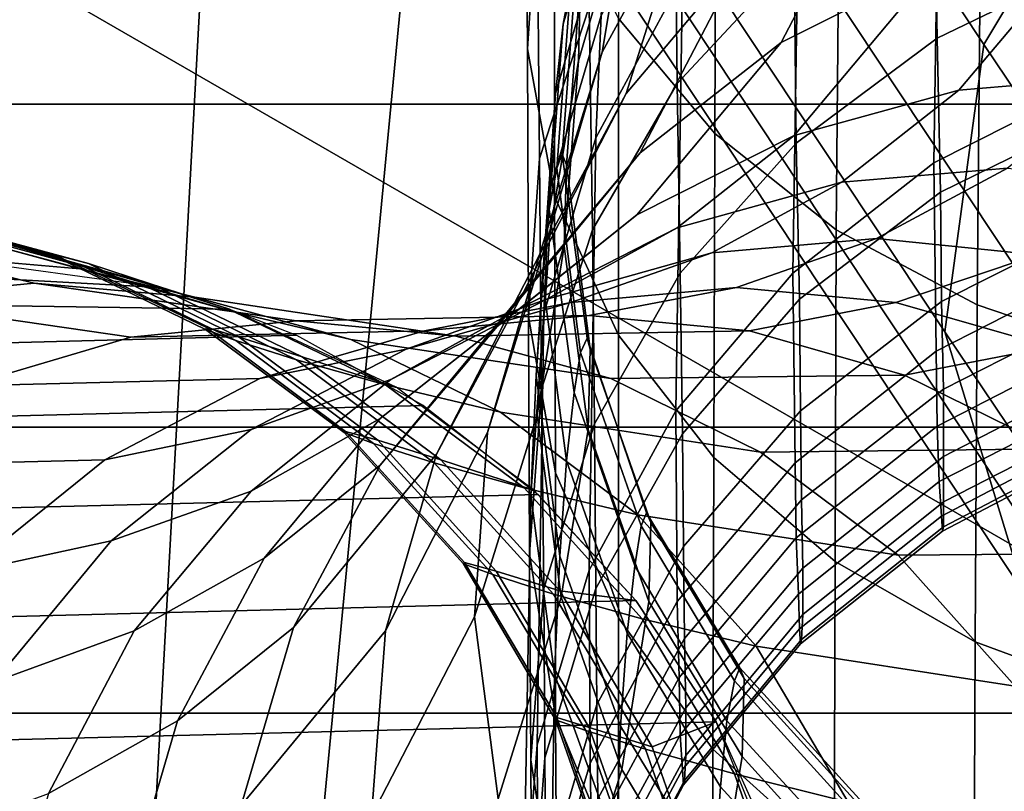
# Model space of a CAD drawing. Extents: x -43.1 to 43.1, y -41.3 to 41.3.
# Tile 413 of 656: x 0.0083 to 0.0992, y -0.3831 to -0.3119. Entities that reach past the tile are written whole.
import ezdxf

# ---------------------------------------------------------------- set-up
doc = ezdxf.new("R2010")
doc.units = 0
for name, color, linetype in [('CABLE', 18, 'CONTINUOUS'), ('CEILING_SUPPORT', 254, 'CONTINUOUS'), ('CLAMP', 254, 'CONTINUOUS'), ('METAL_BASE', 254, 'CONTINUOUS'), ('WIRE', 254, 'CONTINUOUS')]:
    doc.layers.add(name, color=color, linetype=linetype)

msp = doc.modelspace()

# ---------------------------------------------------------------- linework, layer by layer
at = {"layer": 'CABLE'}
for points in [[(0.1117, -0.2902, 28.2619), (-0.0432, -0.0568, 27.7165), (-0.0576, -0.0807, 27.7104), (0.0973, -0.3142, 28.2561)], [(0.2283, -0.3185, 28.219), (0.0731, -0.0846, 27.6725), (0.0658, -0.0606, 27.6847), (0.2209, -0.2943, 28.2308)], [(0.0973, -0.3142, 28.2561), (-0.0576, -0.0807, 27.7104), (-0.0614, -0.107, 27.7002), (0.0937, -0.3407, 28.2464)], [(0.2246, -0.345, 28.2093), (0.0693, -0.111, 27.6624), (0.0731, -0.0846, 27.6725), (0.2283, -0.3185, 28.219)], [(0.0937, -0.3407, 28.2464), (-0.0614, -0.107, 27.7002), (-0.0541, -0.1311, 27.688), (0.1011, -0.3649, 28.2347)], [(0.2103, -0.369, 28.2035), (0.0549, -0.1348, 27.6563), (0.0693, -0.111, 27.6624), (0.2246, -0.345, 28.2093)], [(0.1011, -0.3649, 28.2347), (-0.0541, -0.1311, 27.688), (-0.038, -0.1488, 27.6761), (0.1173, -0.3829, 28.2231)], [(0.1882, -0.3861, 28.2026), (0.0328, -0.1519, 27.6552), (0.0549, -0.1348, 27.6563), (0.2103, -0.369, 28.2035)], [(0.1173, -0.3829, 28.2231), (-0.038, -0.1488, 27.6761), (-0.0168, -0.1584, 27.6661), (0.1386, -0.3926, 28.2134)], [(0.1629, -0.3939, 28.2063), (0.0074, -0.1597, 27.6589), (0.0328, -0.1519, 27.6552), (0.1882, -0.3861, 28.2026)], [(0.1386, -0.3926, 28.2134), (-0.0168, -0.1584, 27.6661), (0.0074, -0.1597, 27.6589), (0.1629, -0.3939, 28.2063)], [(0.1427, -0.3364, 28.3805), (0.1117, -0.2902, 28.2619), (0.0973, -0.3142, 28.2561), (0.1285, -0.3605, 28.3751)], [(0.1285, -0.3605, 28.3751), (0.0973, -0.3142, 28.2561), (0.0937, -0.3407, 28.2464), (0.125, -0.3872, 28.3659)], [(0.125, -0.3872, 28.3659), (0.0937, -0.3407, 28.2464), (0.1011, -0.3649, 28.2347), (0.1326, -0.4117, 28.3548)]]:
    msp.add_3dface(points, dxfattribs=at)
at = {"layer": 'CEILING_SUPPORT'}
for points in [[(0.068, -0.0542, 101.9285), (0.7651, 0, 101.9285), (0.7651, -0.7651, 101.9285), (0, -0.7651, 101.9285)], [(0.068, -0.0542, 101.859), (0.7651, 0, 101.859), (0.7651, -0.7651, 101.859), (0, -0.7651, 101.859)], [(0, -0.7651, 101.9285), (0.0377, -0.0783, 101.9285), (0.068, -0.0542, 101.9285)], [(0.068, -0.0542, 101.859), (0, -0.7651, 101.859), (0.0377, -0.0783, 101.859)], [(0.0377, -0.0783, 101.9285), (0, -0.7651, 101.9285), (0, -0.0869, 101.9285)], [(0.0377, -0.0783, 101.859), (0, -0.7651, 101.859), (0, -0.0869, 101.859)]]:
    msp.add_3dface(points, dxfattribs=at)
at = {"layer": 'CLAMP'}
for points in [[(-0.6955, -0.2868, 93.9527), (3.3384, -0.2868, 93.9527), (3.3384, -0.3197, 93.9229), (-0.6955, -0.3197, 93.9229)], [(-0.6955, -0.3197, 93.2835), (3.3384, -0.3197, 93.2835), (3.3384, -0.2868, 93.2537), (-0.6955, -0.2868, 93.2537)], [(-0.6955, -0.3197, 93.9229), (3.3384, -0.3197, 93.9229), (3.3384, -0.3495, 93.89), (-0.6955, -0.3495, 93.89)], [(-0.6955, -0.3495, 93.3164), (3.3384, -0.3495, 93.3164), (3.3384, -0.3197, 93.2835), (-0.6955, -0.3197, 93.2835)], [(-0.6955, -0.3495, 93.89), (3.3384, -0.3495, 93.89), (3.3384, -0.3759, 93.8544), (-0.6955, -0.3759, 93.8544)], [(-0.6955, -0.3759, 93.352), (3.3384, -0.3759, 93.352), (3.3384, -0.3495, 93.3164), (-0.6955, -0.3495, 93.3164)], [(-0.6955, -0.3759, 93.8544), (3.3384, -0.3759, 93.8544), (3.3384, -0.3987, 93.8163), (-0.6955, -0.3987, 93.8163)], [(-0.6955, -0.3987, 93.3901), (3.3384, -0.3987, 93.3901), (3.3384, -0.3759, 93.352), (-0.6955, -0.3759, 93.352)]]:
    msp.add_3dface(points, dxfattribs=at)
at = {"layer": 'METAL_BASE'}
for points in [[(-1.669, 0.6609, 8.6989), (-0.8194, 1.6735, 8.6989), (0.4824, 1.903, 8.6989), (1.6271, -1.2421, 8.6989)], [(-0.9992, 1.3658, 8.6989), (-1.609, 0.3096, 8.6989), (-1.3972, -0.8914, 8.6989), (1.2928, 1.3658, 8.6989)], [(-1.3972, -0.8914, 8.6989), (-0.463, -1.6754, 8.6989), (0.7566, -1.6754, 8.6989), (1.2928, 1.3658, 8.6989)], [(-0.8992, 1.2466, 0.6411), (-1.4558, 0.2826, 0.6411), (-1.2625, -0.8137, 0.6411), (1.1929, 1.2466, 0.6411)], [(-1.2625, -0.8137, 0.6411), (-0.4098, -1.5292, 0.6411), (0.7034, -1.5292, 0.6411), (1.1929, 1.2466, 0.6411)], [(-0.8194, -1.6735, 8.6989), (-1.669, -0.6609, 8.6989), (-1.669, 0.6609, 8.6989), (1.6271, -1.2421, 8.6989)]]:
    msp.add_3dface(points, dxfattribs=at)
at = {"layer": 'WIRE'}
for points in [[(0.0552, -0.3146, 1.6173), (0.055, -0.2871, 1.5827), (0.056, -0.2742, 1.5941), (0.0561, -0.3008, 1.6276)], [(0.0933, -0.2851, 2.3753), (0.0927, -0.3251, 2.2134), (0.1072, -0.3178, 2.2116), (0.1078, -0.2777, 2.3735)], [(0.0725, -0.3224, 1.5517), (0.0726, -0.2893, 1.5166), (0.0637, -0.2795, 1.5268), (0.0636, -0.3118, 1.561)], [(0.0621, -0.3149, 2.9644), (0.0647, -0.2992, 2.8311), (0.0727, -0.2841, 2.8326), (0.0702, -0.3, 2.9667)], [(0.0803, -0.2953, 2.3777), (0.0797, -0.3353, 2.2159), (0.0927, -0.3251, 2.2134), (0.0933, -0.2851, 2.3753)], [(0.069, -0.3178, 1.7152), (0.0688, -0.2978, 1.6801), (0.0794, -0.2866, 1.6871), (0.0798, -0.3062, 1.7214)], [(0.0577, -0.3282, 1.6072), (0.0577, -0.2998, 1.5715), (0.055, -0.2871, 1.5827), (0.0552, -0.3146, 1.6173)], [(0.0563, -0.3247, 1.6631), (0.0561, -0.3008, 1.6276), (0.0607, -0.2874, 1.6375), (0.0609, -0.3107, 1.672)], [(0.0643, -0.3187, 3.0984), (0.0702, -0.3, 2.9667), (0.081, -0.2871, 2.9688), (0.0752, -0.3058, 3.1009)], [(0.0786, -0.314, 3.234), (0.0882, -0.2956, 3.1032), (0.1027, -0.2883, 3.1051), (0.0931, -0.3067, 3.2362)], [(0.0837, -0.3313, 1.5438), (0.084, -0.2974, 1.5081), (0.0726, -0.2893, 1.5166), (0.0725, -0.3224, 1.5517)], [(0.093, -0.3136, 1.7613), (0.0927, -0.2968, 1.7263), (0.1071, -0.29, 1.7299), (0.1075, -0.3066, 1.7643)], [(0.0599, -0.3157, 2.8295), (0.0601, -0.3081, 2.7195), (0.0649, -0.2916, 2.7201), (0.0647, -0.2992, 2.8311)], [(0.0592, -0.3085, 2.6085), (0.0585, -0.3123, 2.553), (0.0633, -0.2958, 2.5514), (0.064, -0.2919, 2.6077)], [(0.0585, -0.3123, 2.553), (0.0578, -0.3187, 2.4975), (0.0626, -0.3024, 2.4951), (0.0633, -0.2958, 2.5514)], [(0.0656, -0.3242, 3.2315), (0.0752, -0.3058, 3.1009), (0.0882, -0.2956, 3.1032), (0.0786, -0.314, 3.234)], [(0.0695, -0.308, 2.3806), (0.0689, -0.348, 2.2191), (0.0797, -0.3353, 2.2159), (0.0803, -0.2953, 2.3777)], [(0.062, -0.3115, 2.4393), (0.0615, -0.3228, 2.3839), (0.0695, -0.308, 2.3806), (0.07, -0.2966, 2.4364)], [(0.08, -0.3233, 1.7571), (0.0798, -0.3062, 1.7214), (0.0927, -0.2968, 1.7263), (0.093, -0.3136, 1.7613)], [(0.0612, -0.3313, 1.7081), (0.0609, -0.3107, 1.672), (0.0688, -0.2978, 1.6801), (0.069, -0.3178, 1.7152)], [(0.0967, -0.3382, 1.5377), (0.097, -0.3038, 1.5014), (0.084, -0.2974, 1.5081), (0.0837, -0.3313, 1.5438)], [(0.0573, -0.3313, 2.9621), (0.0599, -0.3157, 2.8295), (0.0647, -0.2992, 2.8311), (0.0621, -0.3149, 2.9644)], [(0.0636, -0.341, 1.5977), (0.0636, -0.3118, 1.561), (0.0577, -0.2998, 1.5715), (0.0577, -0.3282, 1.6072)], [(0.0563, -0.3336, 3.0958), (0.0621, -0.3149, 2.9644), (0.0702, -0.3, 2.9667), (0.0643, -0.3187, 3.0984)], [(0.0553, -0.3393, 1.654), (0.0552, -0.3146, 1.6173), (0.0561, -0.3008, 1.6276), (0.0563, -0.3247, 1.6631)], [(0.095, -0.3184, 3.3687), (0.1084, -0.3025, 3.2381), (0.1237, -0.3012, 3.2396), (0.1103, -0.3171, 3.3706)], [(0.0578, -0.3187, 2.4975), (0.0572, -0.3278, 2.4423), (0.062, -0.3115, 2.4393), (0.0626, -0.3024, 2.4951)], [(0.0798, -0.3226, 3.3665), (0.0931, -0.3067, 3.2362), (0.1084, -0.3025, 3.2381), (0.095, -0.3184, 3.3687)], [(0.1108, -0.343, 1.5334), (0.1111, -0.3081, 1.4968), (0.097, -0.3038, 1.5014), (0.0967, -0.3382, 1.5377)], [(0.0548, -0.3371, 3.2288), (0.0643, -0.3187, 3.0984), (0.0752, -0.3058, 3.1009), (0.0656, -0.3242, 3.2315)], [(0.0653, -0.3299, 3.3641), (0.0786, -0.314, 3.234), (0.0931, -0.3067, 3.2362), (0.0798, -0.3226, 3.3665)], [(0.0693, -0.3353, 1.7518), (0.069, -0.3178, 1.7152), (0.0798, -0.3062, 1.7214), (0.08, -0.3233, 1.7571)], [(0.0933, -0.3278, 1.7974), (0.093, -0.3136, 1.7613), (0.1075, -0.3066, 1.7643), (0.1078, -0.3207, 1.7999)], [(0.0584, -0.3243, 2.6642), (0.0579, -0.3256, 2.6094), (0.0592, -0.3085, 2.6085), (0.0597, -0.3072, 2.6641)], [(0.0588, -0.3253, 2.7189), (0.0584, -0.3243, 2.6642), (0.0597, -0.3072, 2.6641), (0.0601, -0.3081, 2.7195)], [(0.0579, -0.3256, 2.6094), (0.0572, -0.3294, 2.5546), (0.0585, -0.3123, 2.553), (0.0592, -0.3085, 2.6085)], [(0.0586, -0.3328, 2.8278), (0.0588, -0.3253, 2.7189), (0.0601, -0.3081, 2.7195), (0.0599, -0.3157, 2.8295)], [(0.0615, -0.3228, 2.3839), (0.0609, -0.3627, 2.2227), (0.0689, -0.348, 2.2191), (0.0695, -0.308, 2.3806)], [(0.0565, -0.346, 1.7004), (0.0563, -0.3247, 1.6631), (0.0609, -0.3107, 1.672), (0.0612, -0.3313, 1.7081)], [(0.0572, -0.3278, 2.4423), (0.0567, -0.339, 2.3876), (0.0615, -0.3228, 2.3839), (0.062, -0.3115, 2.4393)], [(0.0572, -0.3294, 2.5546), (0.0566, -0.3358, 2.4999), (0.0578, -0.3187, 2.4975), (0.0585, -0.3123, 2.553)], [(0.0724, -0.3523, 1.5892), (0.0725, -0.3224, 1.5517), (0.0636, -0.3118, 1.561), (0.0636, -0.341, 1.5977)], [(0.0524, -0.3402, 3.3615), (0.0656, -0.3242, 3.2315), (0.0786, -0.314, 3.234), (0.0653, -0.3299, 3.3641)], [(0.0803, -0.3377, 1.7939), (0.08, -0.3233, 1.7571), (0.093, -0.3136, 1.7613), (0.0933, -0.3278, 1.7974)], [(0.0515, -0.35, 3.0931), (0.0573, -0.3313, 2.9621), (0.0621, -0.3149, 2.9644), (0.0563, -0.3336, 3.0958)], [(0.0578, -0.3537, 1.6449), (0.0577, -0.3282, 1.6072), (0.0552, -0.3146, 1.6173), (0.0553, -0.3393, 1.654)], [(0.0561, -0.3484, 2.9597), (0.0586, -0.3328, 2.8278), (0.0599, -0.3157, 2.8295), (0.0573, -0.3313, 2.9621)], [(0.0614, -0.3492, 1.7457), (0.0612, -0.3313, 1.7081), (0.069, -0.3178, 1.7152), (0.0693, -0.3353, 1.7518)], [(0.0842, -0.3269, 3.4553), (0.095, -0.3184, 3.3687), (0.1103, -0.3171, 3.3706), (0.0995, -0.3256, 3.4574)], [(0.0927, -0.3251, 2.2134), (0.0929, -0.3425, 2.1363), (0.1074, -0.3351, 2.1349), (0.1072, -0.3178, 2.2116)], [(0.0468, -0.352, 3.2261), (0.0563, -0.3336, 3.0958), (0.0643, -0.3187, 3.0984), (0.0548, -0.3371, 3.2288)], [(0.0566, -0.3358, 2.4999), (0.056, -0.3447, 2.4455), (0.0572, -0.3278, 2.4423), (0.0578, -0.3187, 2.4975)], [(0.069, -0.3311, 3.4529), (0.0798, -0.3226, 3.3665), (0.095, -0.3184, 3.3687), (0.0842, -0.3269, 3.4553)], [(0.0934, -0.3379, 1.8289), (0.0933, -0.3278, 1.7974), (0.1078, -0.3207, 1.7999), (0.1079, -0.3306, 1.831)], [(0.0836, -0.3619, 1.582), (0.0837, -0.3313, 1.5438), (0.0725, -0.3224, 1.5517), (0.0724, -0.3523, 1.5892)], [(0.0546, -0.3385, 3.4504), (0.0653, -0.3299, 3.3641), (0.0798, -0.3226, 3.3665), (0.069, -0.3311, 3.4529)], [(0.0567, -0.339, 2.3876), (0.0561, -0.3788, 2.2267), (0.0609, -0.3627, 2.2227), (0.0615, -0.3228, 2.3839)], [(0.0695, -0.3501, 1.7895), (0.0693, -0.3353, 1.7518), (0.08, -0.3233, 1.7571), (0.0803, -0.3377, 1.7939)], [(0.0416, -0.353, 3.3589), (0.0548, -0.3371, 3.2288), (0.0656, -0.3242, 3.2315), (0.0524, -0.3402, 3.3615)], [(0.0607, -0.3413, 2.6642), (0.0601, -0.3426, 2.6101), (0.0579, -0.3256, 2.6094), (0.0584, -0.3243, 2.6642)], [(0.061, -0.3423, 2.7183), (0.0607, -0.3413, 2.6642), (0.0584, -0.3243, 2.6642), (0.0588, -0.3253, 2.7189)], [(0.0554, -0.3612, 1.6923), (0.0553, -0.3393, 1.654), (0.0563, -0.3247, 1.6631), (0.0565, -0.346, 1.7004)], [(0.0797, -0.3353, 2.2159), (0.0799, -0.3528, 2.1383), (0.0929, -0.3425, 2.1363), (0.0927, -0.3251, 2.2134)], [(0.0601, -0.3426, 2.6101), (0.0595, -0.3463, 2.5561), (0.0572, -0.3294, 2.5546), (0.0579, -0.3256, 2.6094)], [(0.0608, -0.3497, 2.8262), (0.061, -0.3423, 2.7183), (0.0588, -0.3253, 2.7189), (0.0586, -0.3328, 2.8278)], [(0.0722, -0.3334, 3.5415), (0.0842, -0.3269, 3.4553), (0.0995, -0.3256, 3.4574), (0.0874, -0.3321, 3.5438)], [(0.0874, -0.3321, 3.5438), (0.0995, -0.3256, 3.4574), (0.1143, -0.3271, 3.4592), (0.1022, -0.3336, 3.5458)], [(0.057, -0.3377, 3.539), (0.069, -0.3311, 3.4529), (0.0842, -0.3269, 3.4553), (0.0722, -0.3334, 3.5415)], [(0.056, -0.3447, 2.4455), (0.0555, -0.3558, 2.3913), (0.0567, -0.339, 2.3876), (0.0572, -0.3278, 2.4423)], [(0.0804, -0.348, 1.826), (0.0803, -0.3377, 1.7939), (0.0933, -0.3278, 1.7974), (0.0934, -0.3379, 1.8289)], [(0.0636, -0.3671, 1.6364), (0.0636, -0.341, 1.5977), (0.0577, -0.3282, 1.6072), (0.0578, -0.3537, 1.6449)], [(-0.0028, -0.3296, 4.5571), (-0.0029, -0.3297, 4.4586), (0.0115, -0.3337, 4.4588), (0.0116, -0.3336, 4.5568)], [(-0.0029, -0.3297, 4.4586), (-0.0001, -0.3308, 4.3602), (0.0143, -0.3347, 4.3609), (0.0115, -0.3337, 4.4588)], [(0.0002, -0.3305, 4.6556), (-0.0028, -0.3296, 4.5571), (0.0116, -0.3336, 4.5568), (0.0147, -0.3344, 4.6549)], [(0.0595, -0.3463, 2.5561), (0.0588, -0.3526, 2.5023), (0.0566, -0.3358, 2.4999), (0.0572, -0.3294, 2.5546)], [(0.0061, -0.3323, 4.754), (0.0002, -0.3305, 4.6556), (0.0147, -0.3344, 4.6549), (0.0205, -0.3363, 4.7528)], [(0.0416, -0.3487, 3.4478), (0.0524, -0.3402, 3.3615), (0.0653, -0.3299, 3.3641), (0.0546, -0.3385, 3.4504)], [(0.0936, -0.346, 1.861), (0.0934, -0.3379, 1.8289), (0.1079, -0.3306, 1.831), (0.1081, -0.3386, 1.8626)], [(-0.0118, -0.3348, 4.855), (-0.0088, -0.331, 4.7551), (0.0061, -0.3323, 4.754), (0.0213, -0.3366, 4.8515)], [(-0.0094, -0.3313, 4.261), (-0.001, -0.3336, 4.1629), (0.0139, -0.3349, 4.1644), (0.0055, -0.3326, 4.2621)], [(-0.0001, -0.3308, 4.3602), (0.0055, -0.3326, 4.2621), (0.02, -0.3365, 4.2632), (0.0143, -0.3347, 4.3609)], [(0.0426, -0.3451, 3.5365), (0.0546, -0.3385, 3.4504), (0.069, -0.3311, 3.4529), (0.057, -0.3377, 3.539)], [(0.0503, -0.367, 3.0906), (0.0561, -0.3484, 2.9597), (0.0573, -0.3313, 2.9621), (0.0515, -0.35, 3.0931)], [(0.0567, -0.3644, 1.739), (0.0565, -0.346, 1.7004), (0.0612, -0.3313, 1.7081), (0.0614, -0.3492, 1.7457)], [(0.0965, -0.3693, 1.5764), (0.0967, -0.3382, 1.5377), (0.0837, -0.3313, 1.5438), (0.0836, -0.3619, 1.582)], [(0.0213, -0.3366, 4.8515), (0.0061, -0.3323, 4.754), (0.0205, -0.3363, 4.7528), (0.0277, -0.3386, 4.8507)], [(0.0592, -0.338, 3.6275), (0.0722, -0.3334, 3.5415), (0.0874, -0.3321, 3.5438), (0.0745, -0.3366, 3.6299)], [(0.0745, -0.3366, 3.6299), (0.0874, -0.3321, 3.5438), (0.1022, -0.3336, 3.5458), (0.0892, -0.338, 3.632)], [(0.0055, -0.3326, 4.2621), (0.0139, -0.3349, 4.1644), (0.0282, -0.3389, 4.1659), (0.02, -0.3365, 4.2632)], [(0.044, -0.3423, 3.625), (0.057, -0.3377, 3.539), (0.0722, -0.3334, 3.5415), (0.0592, -0.338, 3.6275)], [(0.0583, -0.3652, 2.9575), (0.0608, -0.3497, 2.8262), (0.0586, -0.3328, 2.8278), (0.0561, -0.3484, 2.9597)], [(-0.0164, -0.3351, 4.1614), (-0.0056, -0.3377, 4.0634), (0.0097, -0.3362, 4.0653), (-0.001, -0.3336, 4.1629)], [(-0.0118, -0.3348, 4.855), (0.0213, -0.3366, 4.8515), (0.0015, -0.3339, 4.8536)], [(-0.001, -0.3336, 4.1629), (0.0097, -0.3362, 4.0653), (0.0245, -0.3375, 4.0671), (0.0139, -0.3349, 4.1644)], [(0.0116, -0.3336, 4.5568), (0.0115, -0.3337, 4.4588), (0.0255, -0.3405, 4.459), (0.0256, -0.3403, 4.5566)], [(0.0115, -0.3337, 4.4588), (0.0143, -0.3347, 4.3609), (0.0283, -0.3415, 4.3616), (0.0255, -0.3405, 4.459)], [(0.0147, -0.3344, 4.6549), (0.0116, -0.3336, 4.5568), (0.0256, -0.3403, 4.5566), (0.0286, -0.3412, 4.6541)], [(0.0421, -0.3683, 3.2235), (0.0515, -0.35, 3.0931), (0.0563, -0.3336, 3.0958), (0.0468, -0.352, 3.2261)], [(0.0892, -0.338, 3.632), (0.1022, -0.3336, 3.5458), (0.1165, -0.3377, 3.5476), (0.1035, -0.3421, 3.634)], [(0.0213, -0.3366, 4.8515), (0.0277, -0.3386, 4.8507), (-0.0249, -0.3378, 4.8562), (-0.0118, -0.3348, 4.855)], [(0.0139, -0.3349, 4.1644), (0.0245, -0.3375, 4.0671), (0.0389, -0.3414, 4.0689), (0.0282, -0.3389, 4.1659)], [(0.0143, -0.3347, 4.3609), (0.02, -0.3365, 4.2632), (0.0339, -0.3433, 4.2644), (0.0283, -0.3415, 4.3616)], [(0.0205, -0.3363, 4.7528), (0.0147, -0.3344, 4.6549), (0.0286, -0.3412, 4.6541), (0.0344, -0.343, 4.7516)], [(0.0929, -0.3425, 2.1363), (0.093, -0.3494, 2.0983), (0.1076, -0.3419, 2.0972), (0.1074, -0.3351, 2.1349)], [(0.0588, -0.3526, 2.5023), (0.0582, -0.3614, 2.4485), (0.056, -0.3447, 2.4455), (0.0566, -0.3358, 2.4999)], [(0.0615, -0.3644, 1.7845), (0.0614, -0.3492, 1.7457), (0.0693, -0.3353, 1.7518), (0.0695, -0.3501, 1.7895)], [(0.0689, -0.348, 2.2191), (0.069, -0.3656, 2.1408), (0.0799, -0.3528, 2.1383), (0.0797, -0.3353, 2.2159)], [(-0.0056, -0.3377, 4.0634), (0.0186, -0.3412, 3.8869), (0.0339, -0.3397, 3.8891), (0.0097, -0.3362, 4.0653)], [(0.0097, -0.3362, 4.0653), (0.0339, -0.3397, 3.8891), (0.0486, -0.3411, 3.8913), (0.0245, -0.3375, 4.0671)], [(0.02, -0.3365, 4.2632), (0.0282, -0.3389, 4.1659), (0.0421, -0.3456, 4.1674), (0.0339, -0.3433, 4.2644)], [(0.0277, -0.3386, 4.8507), (0.0205, -0.3363, 4.7528), (0.0344, -0.343, 4.7516), (0.0431, -0.3458, 4.8489)], [(0.0457, -0.3406, 3.7135), (0.0592, -0.338, 3.6275), (0.0745, -0.3366, 3.6299), (0.0609, -0.3392, 3.7159)], [(0.0609, -0.3392, 3.7159), (0.0745, -0.3366, 3.6299), (0.0892, -0.338, 3.632), (0.0757, -0.3406, 3.7182)], [(-0.0249, -0.3378, 4.8562), (0.0277, -0.3386, 4.8507), (0.0339, -0.341, 4.85), (-0.0372, -0.3429, 4.8573)], [(-0.0208, -0.3422, 4.0617), (0.0034, -0.3457, 3.8847), (0.0186, -0.3412, 3.8869), (-0.0056, -0.3377, 4.0634)], [(0.0245, -0.3375, 4.0671), (0.0486, -0.3411, 3.8913), (0.0629, -0.345, 3.8935), (0.0389, -0.3414, 4.0689)], [(0.0297, -0.3497, 3.6225), (0.0426, -0.3451, 3.5365), (0.057, -0.3377, 3.539), (0.044, -0.3423, 3.625)], [(0.0336, -0.368, 3.3564), (0.0468, -0.352, 3.2261), (0.0548, -0.3371, 3.2288), (0.0416, -0.353, 3.3589)], [(0.0696, -0.3605, 1.8224), (0.0695, -0.3501, 1.7895), (0.0803, -0.3377, 1.7939), (0.0804, -0.348, 1.826)], [(0.0805, -0.3562, 1.8587), (0.0804, -0.348, 1.826), (0.0934, -0.3379, 1.8289), (0.0936, -0.346, 1.861)], [(0.0297, -0.3554, 3.534), (0.0416, -0.3487, 3.4478), (0.0546, -0.3385, 3.4504), (0.0426, -0.3451, 3.5365)], [(0.0305, -0.345, 3.7111), (0.044, -0.3423, 3.625), (0.0592, -0.338, 3.6275), (0.0457, -0.3406, 3.7135)], [(0.0757, -0.3406, 3.7182), (0.0892, -0.338, 3.632), (0.1035, -0.3421, 3.634), (0.09, -0.3447, 3.7203)], [(0.0936, -0.3522, 1.8934), (0.0936, -0.346, 1.861), (0.1081, -0.3386, 1.8626), (0.1081, -0.3447, 1.8946)], [(0.1106, -0.3745, 1.5725), (0.1108, -0.343, 1.5334), (0.0967, -0.3382, 1.5377), (0.0965, -0.3693, 1.5764)], [(0.0186, -0.3412, 3.8869), (0.0457, -0.3406, 3.7135), (0.0609, -0.3392, 3.7159), (0.0339, -0.3397, 3.8891)], [(0.0282, -0.3389, 4.1659), (0.0389, -0.3414, 4.0689), (0.0527, -0.3481, 4.0708), (0.0421, -0.3456, 4.1674)], [(0.0339, -0.3397, 3.8891), (0.0609, -0.3392, 3.7159), (0.0757, -0.3406, 3.7182), (0.0486, -0.3411, 3.8913)], [(0.0555, -0.3558, 2.3913), (0.0548, -0.3955, 2.2308), (0.0561, -0.3788, 2.2267), (0.0567, -0.339, 2.3876)], [(0.0578, -0.3762, 1.6844), (0.0578, -0.3537, 1.6449), (0.0553, -0.3393, 1.654), (0.0554, -0.3612, 1.6923)], [(0.0034, -0.3457, 3.8847), (0.0305, -0.345, 3.7111), (0.0457, -0.3406, 3.7135), (0.0186, -0.3412, 3.8869)], [(0.0256, -0.3403, 4.5566), (0.0255, -0.3405, 4.459), (0.0383, -0.35, 4.4593), (0.0384, -0.3499, 4.5563)], [(0.0255, -0.3405, 4.459), (0.0283, -0.3415, 4.3616), (0.041, -0.351, 4.3623), (0.0383, -0.35, 4.4593)], [(0.0286, -0.3412, 4.6541), (0.0256, -0.3403, 4.5566), (0.0384, -0.3499, 4.5563), (0.0414, -0.3507, 4.6534)], [(0.0309, -0.3616, 3.4453), (0.0416, -0.353, 3.3589), (0.0524, -0.3402, 3.3615), (0.0416, -0.3487, 3.4478)], [(0.0486, -0.3411, 3.8913), (0.0757, -0.3406, 3.7182), (0.09, -0.3447, 3.7203), (0.0629, -0.345, 3.8935)], [(-0.0487, -0.3499, 4.8582), (-0.0372, -0.3429, 4.8573), (0.0339, -0.341, 4.85), (0.0456, -0.3475, 4.8486)], [(0.0283, -0.3415, 4.3616), (0.0339, -0.3433, 4.2644), (0.0466, -0.3528, 4.2655), (0.041, -0.351, 4.3623)], [(0.0344, -0.343, 4.7516), (0.0286, -0.3412, 4.6541), (0.0414, -0.3507, 4.6534), (0.0472, -0.3525, 4.7504)], [(0.0389, -0.3414, 4.0689), (0.0629, -0.345, 3.8935), (0.0767, -0.3518, 3.8956), (0.0527, -0.3481, 4.0708)], [(0.0662, -0.3574, 2.6642), (0.0657, -0.3586, 2.6108), (0.0601, -0.3426, 2.6101), (0.0607, -0.3413, 2.6642)], [(0.0666, -0.3583, 2.7177), (0.0662, -0.3574, 2.6642), (0.0607, -0.3413, 2.6642), (0.061, -0.3423, 2.7183)], [(0.0723, -0.3792, 1.6288), (0.0724, -0.3523, 1.5892), (0.0636, -0.341, 1.5977), (0.0636, -0.3671, 1.6364)], [(0.0162, -0.3525, 3.7087), (0.0297, -0.3497, 3.6225), (0.044, -0.3423, 3.625), (0.0305, -0.345, 3.7111)], [(0.0664, -0.3656, 2.8248), (0.0666, -0.3583, 2.7177), (0.061, -0.3423, 2.7183), (0.0608, -0.3497, 2.8262)], [(0.0799, -0.3528, 2.1383), (0.08, -0.3597, 2.0999), (0.093, -0.3494, 2.0983), (0.0929, -0.3425, 2.1363)], [(0.09, -0.3447, 3.7203), (0.1035, -0.3421, 3.634), (0.1173, -0.349, 3.6358), (0.1038, -0.3515, 3.7223)], [(0.093, -0.3494, 2.0983), (0.0932, -0.3545, 2.0607), (0.1077, -0.3471, 2.0598), (0.1076, -0.3419, 2.0972)], [(0.0339, -0.3433, 4.2644), (0.0421, -0.3456, 4.1674), (0.0549, -0.3551, 4.1689), (0.0466, -0.3528, 4.2655)], [(0.0431, -0.3458, 4.8489), (0.0344, -0.343, 4.7516), (0.0472, -0.3525, 4.7504), (0.0558, -0.3553, 4.8473)], [(0.0657, -0.3586, 2.6108), (0.0651, -0.3623, 2.5576), (0.0595, -0.3463, 2.5561), (0.0601, -0.3426, 2.6101)], [(-0.011, -0.3532, 3.8826), (0.0162, -0.3525, 3.7087), (0.0305, -0.345, 3.7111), (0.0034, -0.3457, 3.8847)], [(0.0168, -0.36, 3.6201), (0.0297, -0.3554, 3.534), (0.0426, -0.3451, 3.5365), (0.0297, -0.3497, 3.6225)], [(0.0582, -0.3614, 2.4485), (0.0577, -0.3723, 2.395), (0.0555, -0.3558, 2.3913), (0.056, -0.3447, 2.4455)], [(0.0629, -0.345, 3.8935), (0.09, -0.3447, 3.7203), (0.1038, -0.3515, 3.7223), (0.0767, -0.3518, 3.8956)], [(0.0936, -0.3564, 1.9262), (0.0936, -0.3522, 1.8934), (0.1081, -0.3447, 1.8946), (0.1082, -0.3489, 1.9269)], [(0.0421, -0.3456, 4.1674), (0.0527, -0.3481, 4.0708), (0.0654, -0.3576, 4.0725), (0.0549, -0.3551, 4.1689)], [(0.0555, -0.3802, 1.7321), (0.0554, -0.3612, 1.6923), (0.0565, -0.346, 1.7004), (0.0567, -0.3644, 1.739)], [(0.0806, -0.3625, 1.8917), (0.0805, -0.3562, 1.8587), (0.0936, -0.346, 1.861), (0.0936, -0.3522, 1.8934)], [(0.0651, -0.3623, 2.5576), (0.0644, -0.3685, 2.5044), (0.0588, -0.3526, 2.5023), (0.0595, -0.3463, 2.5561)], [(-0.0487, -0.3499, 4.8582), (0.0456, -0.3475, 4.8486), (0.0562, -0.3557, 4.8472), (-0.0588, -0.3586, 4.859)], [(0.0932, -0.3545, 2.0607), (0.0934, -0.3577, 2.0266), (0.1079, -0.3501, 2.0261), (0.1077, -0.3471, 2.0598)], [(0.0189, -0.3683, 3.5317), (0.0309, -0.3616, 3.4453), (0.0416, -0.3487, 3.4478), (0.0297, -0.3554, 3.534)], [(0.0525, -0.3838, 3.0883), (0.0583, -0.3652, 2.9575), (0.0561, -0.3484, 2.9597), (0.0503, -0.367, 3.0906)], [(0.0527, -0.3481, 4.0708), (0.0767, -0.3518, 3.8956), (0.0894, -0.3613, 3.8976), (0.0654, -0.3576, 4.0725)], [(0.0609, -0.3627, 2.2227), (0.061, -0.3805, 2.1438), (0.069, -0.3656, 2.1408), (0.0689, -0.348, 2.2191)], [(0.0697, -0.369, 1.8558), (0.0696, -0.3605, 1.8224), (0.0804, -0.348, 1.826), (0.0805, -0.3562, 1.8587)], [(0.0033, -0.3629, 3.7064), (0.0168, -0.36, 3.6201), (0.0297, -0.3497, 3.6225), (0.0162, -0.3525, 3.7087)], [(0.0568, -0.38, 1.7789), (0.0567, -0.3644, 1.739), (0.0614, -0.3492, 1.7457), (0.0615, -0.3644, 1.7845)], [(0.0639, -0.3811, 2.9555), (0.0664, -0.3656, 2.8248), (0.0608, -0.3497, 2.8262), (0.0583, -0.3652, 2.9575)], [(0.08, -0.3597, 2.0999), (0.0802, -0.3649, 2.0618), (0.0932, -0.3545, 2.0607), (0.093, -0.3494, 2.0983)], [(0.0936, -0.3587, 1.9593), (0.0936, -0.3564, 1.9262), (0.1082, -0.3489, 1.9269), (0.1081, -0.3511, 1.9597)], [(0.0384, -0.3499, 4.5563), (0.0383, -0.35, 4.4593), (0.0493, -0.3621, 4.4595), (0.0494, -0.362, 4.5561)], [(0.0383, -0.35, 4.4593), (0.041, -0.351, 4.3623), (0.052, -0.3631, 4.363), (0.0493, -0.3621, 4.4595)], [(0.0414, -0.3507, 4.6534), (0.0384, -0.3499, 4.5563), (0.0494, -0.362, 4.5561), (0.0523, -0.3628, 4.6527)], [(0.0408, -0.3854, 3.2211), (0.0503, -0.367, 3.0906), (0.0515, -0.35, 3.0931), (0.0421, -0.3683, 3.2235)], [(0.0616, -0.3751, 1.8182), (0.0615, -0.3644, 1.7845), (0.0695, -0.3501, 1.7895), (0.0696, -0.3605, 1.8224)], [(0.0934, -0.3577, 2.0266), (0.0935, -0.3591, 1.9928), (0.108, -0.3515, 1.9927), (0.1079, -0.3501, 2.0261)], [(0.041, -0.351, 4.3623), (0.0466, -0.3528, 4.2655), (0.0576, -0.3649, 4.2666), (0.052, -0.3631, 4.363)], [(0.0472, -0.3525, 4.7504), (0.0414, -0.3507, 4.6534), (0.0523, -0.3628, 4.6527), (0.0582, -0.3646, 4.7493)], [(0.0767, -0.3518, 3.8956), (0.1038, -0.3515, 3.7223), (0.1164, -0.3611, 3.7241), (0.0894, -0.3613, 3.8976)], [(0.0935, -0.3591, 1.9928), (0.0936, -0.3587, 1.9593), (0.1081, -0.3511, 1.9597), (0.108, -0.3515, 1.9927)], [(0.0288, -0.3844, 3.354), (0.0421, -0.3683, 3.2235), (0.0468, -0.352, 3.2261), (0.0336, -0.368, 3.3564)], [(0.0835, -0.3893, 1.6224), (0.0836, -0.3619, 1.582), (0.0724, -0.3523, 1.5892), (0.0723, -0.3792, 1.6288)], [(0.0806, -0.3668, 1.9251), (0.0806, -0.3625, 1.8917), (0.0936, -0.3522, 1.8934), (0.0936, -0.3564, 1.9262)], [(-0.0239, -0.3636, 3.8808), (0.0033, -0.3629, 3.7064), (0.0162, -0.3525, 3.7087), (-0.011, -0.3532, 3.8826)], [(0.0229, -0.3766, 3.443), (0.0336, -0.368, 3.3564), (0.0416, -0.353, 3.3589), (0.0309, -0.3616, 3.4453)], [(0.0466, -0.3528, 4.2655), (0.0549, -0.3551, 4.1689), (0.0658, -0.3672, 4.1703), (0.0576, -0.3649, 4.2666)], [(0.0558, -0.3553, 4.8473), (0.0472, -0.3525, 4.7504), (0.0582, -0.3646, 4.7493), (0.0652, -0.3655, 4.846)], [(0.0644, -0.3685, 2.5044), (0.0638, -0.3771, 2.4514), (0.0582, -0.3614, 2.4485), (0.0588, -0.3526, 2.5023)], [(0.069, -0.3656, 2.1408), (0.0692, -0.3726, 2.102), (0.08, -0.3597, 2.0999), (0.0799, -0.3528, 2.1383)], [(0.0636, -0.3903, 1.6769), (0.0636, -0.3671, 1.6364), (0.0578, -0.3537, 1.6449), (0.0578, -0.3762, 1.6844)], [(0.0549, -0.3551, 4.1689), (0.0654, -0.3576, 4.0725), (0.0763, -0.3697, 4.0742), (0.0658, -0.3672, 4.1703)], [(0.0802, -0.3649, 2.0618), (0.0803, -0.3681, 2.0272), (0.0934, -0.3577, 2.0266), (0.0932, -0.3545, 2.0607)], [(-0.0675, -0.3689, 4.8595), (-0.0588, -0.3586, 4.859), (0.0562, -0.3557, 4.8472), (0.0652, -0.3655, 4.846)], [(0.006, -0.373, 3.618), (0.0189, -0.3683, 3.5317), (0.0297, -0.3554, 3.534), (0.0168, -0.36, 3.6201)], [(0.0577, -0.3723, 2.395), (0.0571, -0.412, 2.2349), (0.0548, -0.3955, 2.2308), (0.0555, -0.3558, 2.3913)], [(0.0698, -0.3754, 1.8897), (0.0697, -0.369, 1.8558), (0.0805, -0.3562, 1.8587), (0.0806, -0.3625, 1.8917)], [(0.0805, -0.3691, 1.9589), (0.0806, -0.3668, 1.9251), (0.0936, -0.3564, 1.9262), (0.0936, -0.3587, 1.9593)], [(0.0654, -0.3576, 4.0725), (0.0894, -0.3613, 3.8976), (0.1002, -0.3734, 3.8994), (0.0763, -0.3697, 4.0742)], [(0.0748, -0.3717, 2.6642), (0.0743, -0.3729, 2.6114), (0.0657, -0.3586, 2.6108), (0.0662, -0.3574, 2.6642)], [(0.0752, -0.3727, 2.7171), (0.0748, -0.3717, 2.6642), (0.0662, -0.3574, 2.6642), (0.0666, -0.3583, 2.7177)], [(0.0803, -0.3681, 2.0272), (0.0804, -0.3695, 1.9929), (0.0935, -0.3591, 1.9928), (0.0934, -0.3577, 2.0266)], [(0.0743, -0.3729, 2.6114), (0.0736, -0.3766, 2.5588), (0.0651, -0.3623, 2.5576), (0.0657, -0.3586, 2.6108)], [(0.075, -0.3799, 2.8235), (0.0752, -0.3727, 2.7171), (0.0666, -0.3583, 2.7177), (0.0664, -0.3656, 2.8248)], [(0.0804, -0.3695, 1.9929), (0.0805, -0.3691, 1.9589), (0.0936, -0.3587, 1.9593), (0.0935, -0.3591, 1.9928)], [(0.0692, -0.3726, 2.102), (0.0693, -0.3779, 2.0633), (0.0802, -0.3649, 2.0618), (0.08, -0.3597, 2.0999)], [(-0.0075, -0.3759, 3.7045), (0.006, -0.373, 3.618), (0.0168, -0.36, 3.6201), (0.0033, -0.3629, 3.7064)], [(0.0617, -0.3838, 1.8525), (0.0616, -0.3751, 1.8182), (0.0696, -0.3605, 1.8224), (0.0697, -0.369, 1.8558)], [(0.0579, -0.3957, 1.7253), (0.0578, -0.3762, 1.6844), (0.0554, -0.3612, 1.6923), (0.0555, -0.3802, 1.7321)], [(0.0638, -0.3771, 2.4514), (0.0634, -0.388, 2.3984), (0.0577, -0.3723, 2.395), (0.0582, -0.3614, 2.4485)], [(0.0894, -0.3613, 3.8976), (0.1164, -0.3611, 3.7241), (0.1272, -0.3733, 3.7255), (0.1002, -0.3734, 3.8994)], [(0.011, -0.3833, 3.5296), (0.0229, -0.3766, 3.443), (0.0309, -0.3616, 3.4453), (0.0189, -0.3683, 3.5317)], [(0.0494, -0.362, 4.5561), (0.0493, -0.3621, 4.4595), (0.0578, -0.3765, 4.4597), (0.0579, -0.3763, 4.5559)], [(0.0493, -0.3621, 4.4595), (0.052, -0.3631, 4.363), (0.0606, -0.3775, 4.3636), (0.0578, -0.3765, 4.4597)], [(0.0523, -0.3628, 4.6527), (0.0494, -0.362, 4.5561), (0.0579, -0.3763, 4.5559), (0.0609, -0.3772, 4.6522)], [(0.0736, -0.3766, 2.5588), (0.073, -0.3827, 2.5063), (0.0644, -0.3685, 2.5044), (0.0651, -0.3623, 2.5576)], [(0.0964, -0.3972, 1.6173), (0.0965, -0.3693, 1.5764), (0.0836, -0.3619, 1.582), (0.0835, -0.3893, 1.6224)], [(0.052, -0.3631, 4.363), (0.0576, -0.3649, 4.2666), (0.0661, -0.3792, 4.2675), (0.0606, -0.3775, 4.3636)], [(0.0582, -0.3646, 4.7493), (0.0523, -0.3628, 4.6527), (0.0609, -0.3772, 4.6522), (0.0667, -0.379, 4.7483)], [(0.0561, -0.3788, 2.2267), (0.0562, -0.3967, 2.147), (0.061, -0.3805, 2.1438), (0.0609, -0.3627, 2.2227)], [(0.0698, -0.3798, 1.9238), (0.0698, -0.3754, 1.8897), (0.0806, -0.3625, 1.8917), (0.0806, -0.3668, 1.9251)], [(0.0581, -0.3997, 3.0863), (0.0639, -0.3811, 2.9555), (0.0583, -0.3652, 2.9575), (0.0525, -0.3838, 3.0883)], [(0.0556, -0.3962, 1.7731), (0.0555, -0.3802, 1.7321), (0.0567, -0.3644, 1.739), (0.0568, -0.38, 1.7789)], [(0.0569, -0.3911, 1.8137), (0.0568, -0.38, 1.7789), (0.0615, -0.3644, 1.7845), (0.0616, -0.3751, 1.8182)], [(0.0576, -0.3649, 4.2666), (0.0658, -0.3672, 4.1703), (0.0743, -0.3815, 4.1715), (0.0661, -0.3792, 4.2675)], [(0.0652, -0.3655, 4.846), (0.0582, -0.3646, 4.7493), (0.0667, -0.379, 4.7483), (0.0726, -0.3767, 4.8448)], [(0.0693, -0.3779, 2.0633), (0.0695, -0.3811, 2.0281), (0.0803, -0.3681, 2.0272), (0.0802, -0.3649, 2.0618)], [(0.0652, -0.3655, 4.846), (0.0726, -0.3767, 4.8448), (-0.0743, -0.3804, 4.8598), (-0.0675, -0.3689, 4.8595)], [(0.061, -0.3805, 2.1438), (0.0611, -0.3876, 2.1044), (0.0692, -0.3726, 2.102), (0.069, -0.3656, 2.1408)], [(0.0725, -0.3953, 2.9538), (0.075, -0.3799, 2.8235), (0.0664, -0.3656, 2.8248), (0.0639, -0.3811, 2.9555)], [(0.043, -0.4022, 3.2191), (0.0525, -0.3838, 3.0883), (0.0503, -0.367, 3.0906), (0.0408, -0.3854, 3.2211)], [(0.0697, -0.3821, 1.9583), (0.0698, -0.3798, 1.9238), (0.0806, -0.3668, 1.9251), (0.0805, -0.3691, 1.9589)], [(0.0723, -0.4028, 1.6702), (0.0723, -0.3792, 1.6288), (0.0636, -0.3671, 1.6364), (0.0636, -0.3903, 1.6769)], [(0.0658, -0.3672, 4.1703), (0.0763, -0.3697, 4.0742), (0.0848, -0.3841, 4.0755), (0.0743, -0.3815, 4.1715)], [(-0.0019, -0.3881, 3.6161), (0.011, -0.3833, 3.5296), (0.0189, -0.3683, 3.5317), (0.006, -0.373, 3.618)], [(0.0181, -0.393, 3.4409), (0.0288, -0.3844, 3.354), (0.0336, -0.368, 3.3564), (0.0229, -0.3766, 3.443)], [(0.0275, -0.4014, 3.352), (0.0408, -0.3854, 3.2211), (0.0421, -0.3683, 3.2235), (0.0288, -0.3844, 3.354)], [(0.073, -0.3827, 2.5063), (0.0724, -0.3912, 2.4539), (0.0638, -0.3771, 2.4514), (0.0644, -0.3685, 2.5044)], [(0.0695, -0.3811, 2.0281), (0.0696, -0.3825, 1.9931), (0.0804, -0.3695, 1.9929), (0.0803, -0.3681, 2.0272)], [(0.0617, -0.3903, 1.8873), (0.0617, -0.3838, 1.8525), (0.0697, -0.369, 1.8558), (0.0698, -0.3754, 1.8897)], [(0.0696, -0.3825, 1.9931), (0.0697, -0.3821, 1.9583), (0.0805, -0.3691, 1.9589), (0.0804, -0.3695, 1.9929)], [(0.0763, -0.3697, 4.0742), (0.1002, -0.3734, 3.8994), (0.1087, -0.3878, 3.9008), (0.0848, -0.3841, 4.0755)], [(0.1104, -0.4027, 1.6138), (0.1106, -0.3745, 1.5725), (0.0965, -0.3693, 1.5764), (0.0964, -0.3972, 1.6173)], [(0.0634, -0.388, 2.3984), (0.0628, -0.4275, 2.2387), (0.0571, -0.412, 2.2349), (0.0577, -0.3723, 2.395)], [(0.0858, -0.3838, 2.6641), (0.0853, -0.385, 2.6119), (0.0743, -0.3729, 2.6114), (0.0748, -0.3717, 2.6642)], [(0.0862, -0.3848, 2.7167), (0.0858, -0.3838, 2.6641), (0.0748, -0.3717, 2.6642), (0.0752, -0.3727, 2.7171)], [(0.0611, -0.3876, 2.1044), (0.0613, -0.393, 2.065), (0.0693, -0.3779, 2.0633), (0.0692, -0.3726, 2.102)], [(0.0853, -0.385, 2.6119), (0.0846, -0.3886, 2.5598), (0.0736, -0.3766, 2.5588), (0.0743, -0.3729, 2.6114)], [(0.086, -0.392, 2.8224), (0.0862, -0.3848, 2.7167), (0.0752, -0.3727, 2.7171), (0.075, -0.3799, 2.8235)], [(0.0569, -0.3999, 1.849), (0.0569, -0.3911, 1.8137), (0.0616, -0.3751, 1.8182), (0.0617, -0.3838, 1.8525)], [(0.0617, -0.3948, 1.9223), (0.0617, -0.3903, 1.8873), (0.0698, -0.3754, 1.8897), (0.0698, -0.3798, 1.9238)], [(-0.0743, -0.3804, 4.8598), (0.0726, -0.3767, 4.8448), (0.0781, -0.3889, 4.8438), (-0.0793, -0.3929, 4.8599)], [(0.0062, -0.3998, 3.5278), (0.0181, -0.393, 3.4409), (0.0229, -0.3766, 3.443), (0.011, -0.3833, 3.5296)], [(0.0636, -0.4103, 1.7188), (0.0636, -0.3903, 1.6769), (0.0578, -0.3762, 1.6844), (0.0579, -0.3957, 1.7253)], [(0.0579, -0.3763, 4.5559), (0.0578, -0.3765, 4.4597), (0.0634, -0.3925, 4.4599), (0.0635, -0.3924, 4.5558)], [(0.0578, -0.3765, 4.4597), (0.0606, -0.3775, 4.3636), (0.0662, -0.3935, 4.3641), (0.0634, -0.3925, 4.4599)], [(0.0609, -0.3772, 4.6522), (0.0579, -0.3763, 4.5559), (0.0635, -0.3924, 4.5558), (0.0665, -0.3932, 4.6517)], [(0.0726, -0.3767, 4.8448), (0.0667, -0.379, 4.7483), (0.0723, -0.395, 4.7475), (0.0801, -0.3953, 4.8434)], [(0.0846, -0.3886, 2.5598), (0.084, -0.3947, 2.5079), (0.073, -0.3827, 2.5063), (0.0736, -0.3766, 2.5588)], [(0.0606, -0.3775, 4.3636), (0.0661, -0.3792, 4.2675), (0.0717, -0.3952, 4.2682), (0.0662, -0.3935, 4.3641)], [(0.0667, -0.379, 4.7483), (0.0609, -0.3772, 4.6522), (0.0665, -0.3932, 4.6517), (0.0723, -0.395, 4.7475)], [(0.0613, -0.393, 2.065), (0.0614, -0.3962, 2.0291), (0.0695, -0.3811, 2.0281), (0.0693, -0.3779, 2.0633)], [(0.0724, -0.3912, 2.4539), (0.0719, -0.402, 2.4015), (0.0634, -0.388, 2.3984), (0.0638, -0.3771, 2.4514)], [(0.0548, -0.3955, 2.2308), (0.055, -0.4136, 2.1503), (0.0562, -0.3967, 2.147), (0.0561, -0.3788, 2.2267)], [(0.0661, -0.3792, 4.2675), (0.0743, -0.3815, 4.1715), (0.0799, -0.3975, 4.1725), (0.0717, -0.3952, 4.2682)], [(0.0834, -0.4134, 1.6645), (0.0835, -0.3893, 1.6224), (0.0723, -0.3792, 1.6288), (0.0723, -0.4028, 1.6702)], [(0.0579, -0.4122, 1.7674), (0.0579, -0.3957, 1.7253), (0.0555, -0.3802, 1.7321), (0.0556, -0.3962, 1.7731)], [(0.0557, -0.4076, 1.8089), (0.0556, -0.3962, 1.7731), (0.0568, -0.38, 1.7789), (0.0569, -0.3911, 1.8137)], [(0.0562, -0.3967, 2.147), (0.0564, -0.4039, 2.107), (0.0611, -0.3876, 2.1044), (0.061, -0.3805, 2.1438)], [(0.0617, -0.3973, 1.9577), (0.0617, -0.3948, 1.9223), (0.0698, -0.3798, 1.9238), (0.0697, -0.3821, 1.9583)], [(0.0835, -0.4074, 2.9525), (0.086, -0.392, 2.8224), (0.075, -0.3799, 2.8235), (0.0725, -0.3953, 2.9538)], [(0.0667, -0.4139, 3.0847), (0.0725, -0.3953, 2.9538), (0.0639, -0.3811, 2.9555), (0.0581, -0.3997, 3.0863)], [(0.0614, -0.3962, 2.0291), (0.0616, -0.3977, 1.9933), (0.0696, -0.3825, 1.9931), (0.0695, -0.3811, 2.0281)], [(0.0743, -0.3815, 4.1715), (0.0848, -0.3841, 4.0755), (0.0904, -0.4001, 4.0766), (0.0799, -0.3975, 4.1725)], [(0.0616, -0.3977, 1.9933), (0.0617, -0.3973, 1.9577), (0.0697, -0.3821, 1.9583), (0.0696, -0.3825, 1.9931)], [(0.084, -0.3947, 2.5079), (0.0834, -0.4032, 2.456), (0.0724, -0.3912, 2.4539), (0.073, -0.3827, 2.5063)]]:
    msp.add_3dface(points, dxfattribs=at)

doc.saveas('drawing.dxf')
